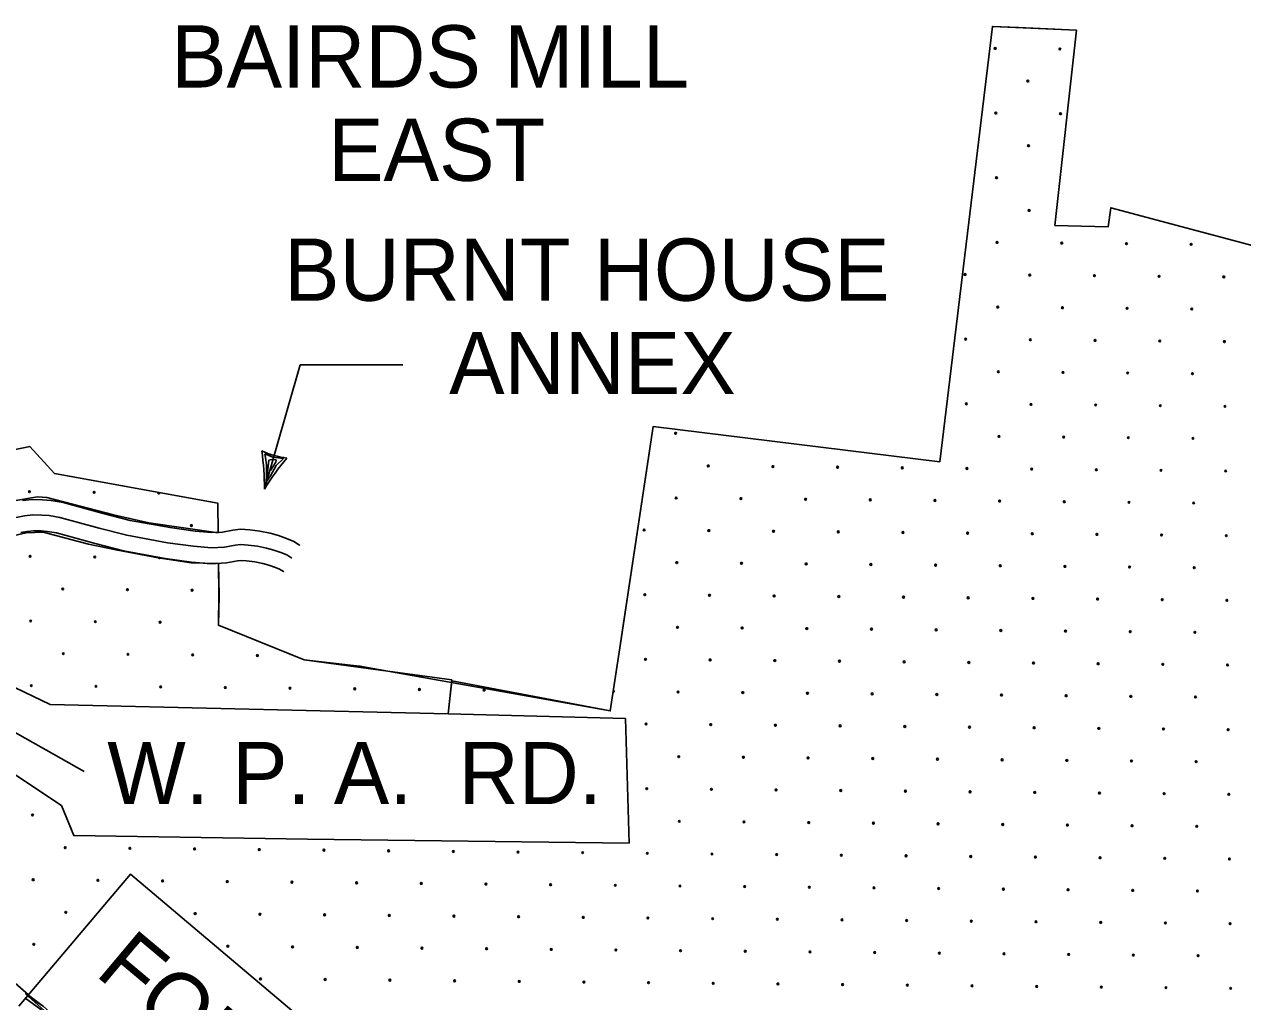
# Model space of a CAD drawing. Extents: x 1788175 to 1969470, y 584502 to 738744.
# Drawn here: x 1875377 to 1882620, y 634958 to 640770 of the extents above; entities that cross this region are included whole.
import ezdxf

# ---------------------------------------------------------------- set-up
doc = ezdxf.new("R2010")
doc.units = 0
for name, color, linetype in [('DESIGN - EROSION CONTROL - Devices', 7, 'Continuous'), ('DESIGN - ROW - Right-of-Way and Easement Labels', 7, 'Continuous'), ('DESIGN - SCRATCH - User 1', 7, 'Continuous'), ('SURVEY - CONTOURS - Index with Text', 7, 'Continuous'), ('SURVEY - DRAINAGE - Bridges', 7, 'Continuous'), ('SURVEY - PROPERTY - Owners', 7, 'Continuous')]:
    doc.layers.add(name, color=color, linetype=linetype)

msp = doc.modelspace()

# ---------------------------------------------------------------- linework, layer by layer
at = {"layer": 'DESIGN - EROSION CONTROL - Devices'}
for centre in [(1881148.9, 640626.6), (1881533.4, 640622.9), (1881343, 640432.5), (1881152.6, 640242.1), (1881537.1, 640238.3), (1881346.7, 640047.9), (1881156.3, 639857.5), (1881350.5, 639663.4), (1881160.1, 639472.9), (1881544.6, 639469.2), (1881929.2, 639465.5), (1882313.7, 639461.7), (1880969.6, 639282.5), (1881354.2, 639278.8), (1881738.8, 639275.1), (1882123.3, 639271.3), (1882507.9, 639267.6), (1881163.8, 639088.4), (1881548.3, 639084.7), (1881932.9, 639080.9), (1882317.5, 639077.2), (1880973.4, 638898), (1881357.9, 638894.3), (1881742.5, 638890.5), (1882127, 638886.8), (1882511.6, 638883.1), (1881167.5, 638703.8), (1881552.1, 638700.1), (1881936.6, 638696.4), (1882321.2, 638692.6), (1880977.1, 638513.4), (1881361.7, 638509.7), (1881746.2, 638506), (1882130.8, 638502.2), (1882515.3, 638498.5), (1879248.5, 638338), (1881171.3, 638319.3), (1881555.8, 638315.6), (1881940.4, 638311.8), (1882324.9, 638308.1), (1879442.6, 638143.8), (1879827.2, 638140.1), (1880211.7, 638136.3), (1880596.3, 638132.6), (1880980.8, 638128.9), (1881365.4, 638125.1), (1881750, 638121.4), (1882134.5, 638117.7), (1882519.1, 638113.9), (1875406.7, 637990.7), (1875791.3, 637987), (1879252.2, 637953.4), (1879636.8, 637949.7), (1880021.3, 637945.9), (1880405.9, 637942.2), (1880790.4, 637938.5), (1881175, 637934.7), (1881559.5, 637931), (1881944.1, 637927.3), (1882328.7, 637923.5), (1876369.9, 637789.1), (1879061.8, 637763), (1879446.4, 637759.3), (1879830.9, 637755.5), (1880215.5, 637751.8), (1880600, 637748.1), (1880984.6, 637744.3), (1881369.1, 637740.6), (1881753.7, 637736.9), (1882138.2, 637733.1), (1882522.8, 637729.4), (1875410.4, 637606.2), (1875795, 637602.5), (1879256, 637568.9), (1879640.5, 637565.1), (1880025.1, 637561.4), (1880409.6, 637557.7), (1880794.2, 637553.9), (1881178.7, 637550.2), (1881563.3, 637546.5), (1881947.8, 637542.7), (1882332.4, 637539), (1875604.6, 637412), (1875989.1, 637408.3), (1876373.7, 637404.6), (1879065.6, 637378.4), (1879450.1, 637374.7), (1879834.7, 637371), (1880219.2, 637367.2), (1880603.8, 637363.5), (1880988.3, 637359.8), (1881372.9, 637356), (1881757.4, 637352.3), (1882142, 637348.6), (1882526.5, 637344.8), (1875414.2, 637221.6), (1875798.7, 637217.9), (1876183.3, 637214.2), (1879259.7, 637184.3), (1879644.2, 637180.6), (1880028.8, 637176.8), (1880413.4, 637173.1), (1880797.9, 637169.4), (1881182.5, 637165.6), (1881567, 637161.9), (1881951.6, 637158.2), (1882336.1, 637154.4), (1875608.3, 637027.5), (1875992.9, 637023.8), (1876377.4, 637020), (1876762, 637016.3), (1879069.3, 636993.9), (1879453.8, 636990.2), (1879838.4, 636986.4), (1880222.9, 636982.7), (1880607.5, 636979), (1880992, 636975.2), (1881376.6, 636971.5), (1881761.2, 636967.8), (1882145.7, 636964), (1882530.3, 636960.3), (1875417.9, 636837.1), (1875802.5, 636833.3), (1876187, 636829.6), (1876571.6, 636825.9), (1876956.1, 636822.1), (1877340.7, 636818.4), (1877725.2, 636814.7), (1878109.8, 636810.9), (1879263.4, 636799.7), (1879648, 636796), (1880032.5, 636792.3), (1880417.1, 636788.5), (1880801.6, 636784.8), (1881186.2, 636781.1), (1881570.7, 636777.3), (1881955.3, 636773.6), (1882339.9, 636769.9), (1879073, 636609.3), (1879457.6, 636605.6), (1879842.1, 636601.9), (1880226.7, 636598.1), (1880611.2, 636594.4), (1880995.8, 636590.7), (1881380.3, 636586.9), (1881764.9, 636583.2), (1882149.4, 636579.5), (1882534, 636575.7), (1879267.2, 636415.2), (1879651.7, 636411.5), (1880036.3, 636407.7), (1880420.8, 636404), (1880805.4, 636400.3), (1881189.9, 636396.5), (1881574.5, 636392.8), (1881959, 636389.1), (1882343.6, 636385.3), (1879076.8, 636224.8), (1879461.3, 636221), (1879845.9, 636217.3), (1880230.4, 636213.6), (1880615, 636209.8), (1880999.5, 636206.1), (1881384.1, 636202.4), (1881768.6, 636198.6), (1882153.2, 636194.9), (1882537.7, 636191.2), (1875425.4, 636068), (1879270.9, 636030.6), (1879655.4, 636026.9), (1880040, 636023.2), (1880424.6, 636019.4), (1880809.1, 636015.7), (1881193.7, 636012), (1881578.2, 636008.2), (1881962.8, 636004.5), (1882347.3, 636000.8), (1875619.5, 635873.8), (1876004.1, 635870.1), (1876388.6, 635866.4), (1876773.2, 635862.6), (1877157.7, 635858.9), (1877542.3, 635855.2), (1877926.8, 635851.4), (1878311.4, 635847.7), (1878695.9, 635844), (1879080.5, 635840.2), (1879465, 635836.5), (1879849.6, 635832.8), (1880234.1, 635829), (1880618.7, 635825.3), (1881003.2, 635821.6), (1881387.8, 635817.8), (1881772.4, 635814.1), (1882156.9, 635810.4), (1882541.5, 635806.6), (1875429.1, 635683.4), (1875813.7, 635679.7), (1876198.2, 635676), (1876582.8, 635672.2), (1876967.3, 635668.5), (1877351.9, 635664.8), (1877736.4, 635661), (1878121, 635657.3), (1878505.5, 635653.6), (1878890.1, 635649.8), (1879274.6, 635646.1), (1879659.2, 635642.4), (1880043.7, 635638.6), (1880428.3, 635634.9), (1880812.8, 635631.2), (1881197.4, 635627.4), (1881581.9, 635623.7), (1881966.5, 635620), (1882351.1, 635616.2), (1875623.2, 635489.3), (1876392.3, 635481.8), (1876776.9, 635478.1), (1877161.5, 635474.3), (1877546, 635470.6), (1877930.6, 635466.9), (1878315.1, 635463.1), (1878699.7, 635459.4), (1879084.2, 635455.7), (1879468.8, 635451.9), (1879853.3, 635448.2), (1880237.9, 635444.5), (1880622.4, 635440.7), (1881007, 635437), (1881391.5, 635433.3), (1881776.1, 635429.5), (1882160.6, 635425.8), (1882545.2, 635422.1), (1875432.8, 635298.9), (1876586.5, 635287.7), (1876971, 635283.9), (1877355.6, 635280.2), (1877740.2, 635276.5), (1878124.7, 635272.7), (1878509.3, 635269), (1878893.8, 635265.3), (1879278.4, 635261.5), (1879662.9, 635257.8), (1880047.5, 635254.1), (1880432, 635250.3), (1880816.6, 635246.6), (1881201.1, 635242.9), (1881585.7, 635239.1), (1881970.2, 635235.4), (1882354.8, 635231.7), (1876780.6, 635093.5), (1877165.2, 635089.8), (1877549.7, 635086.1), (1877934.3, 635082.3), (1878318.8, 635078.6), (1878703.4, 635074.9), (1879088, 635071.1), (1879472.5, 635067.4), (1879857.1, 635063.7), (1880241.6, 635059.9), (1880626.2, 635056.2), (1881010.7, 635052.5), (1881395.3, 635048.7), (1881779.8, 635045), (1882164.4, 635041.3), (1882548.9, 635037.5)]:
    msp.add_circle(centre, 5.28, dxfattribs=at)
for centre, start, end in [((1876175.8, 637983.3), 139.58303, 19.79251), ((1876179.5, 637598.7), 196.41037, 325.71142), ((1878878.9, 636803.5), 244.58209, 98.22581)]:
    msp.add_arc(centre, 5.28, start, end, dxfattribs=at)
at = {"layer": 'DESIGN - ROW - Right-of-Way and Easement Labels'}
for p, q in [((1876803.4, 638006), (1877016.4, 638745.4)), ((1876810.5, 638194.8), (1876805.3, 638215.1)), ((1876805.3, 638215.1), (1876854, 638196.6)), ((1876815.3, 638150.5), (1876810.5, 638194.8)), ((1876816.8, 638098.2), (1876815.3, 638150.5)), ((1876815.7, 638052.3), (1876829.6, 638177.2)), ((1876829.6, 638177.2), (1876846.2, 638181.2)), ((1876872.8, 638147.1), (1876839.5, 638085)), ((1876846.2, 638181.2), (1876873.7, 638181)), ((1876871.6, 638166.2), (1876853.7, 638138.3)), ((1876854, 638196.6), (1876916.6, 638188.5)), ((1876873.7, 638181), (1876871.6, 638166.2)), ((1876916.6, 638188.5), (1876872.8, 638147.1)), ((1876813.2, 638039.8), (1876816.8, 638098.2)), ((1876839.5, 638085), (1876815.7, 638052.3)), ((1876853.7, 638138.3), (1876840.9, 638116.6))]:
    msp.add_line(p, q, dxfattribs=at)
for points in [[(1877016.4, 638745.4), (1877625.8, 638744.1)], [(1875197.9, 636628.5), (1875732.9, 636326.6)]]:
    msp.add_lwpolyline(points, dxfattribs=at)
for centre, radius, start, end in [((1875251.2, 638013.6), 1552.3, 359.71859, 8.14637), ((1877008.5, 638717.9), 532.3, 245.50182, 262.36022), ((1877987.4, 637284.7), 1386.4, 139.21029, 148.64883)]:
    msp.add_arc(centre, radius, start, end, dxfattribs=at)
at = {"layer": 'DESIGN - SCRATCH - User 1'}
for points in [[(1878920.3, 637087.5), (1879114.8, 638378.2), (1880819.4, 638168.7), (1881131.8, 640757.4), (1881632.5, 640734.5)], [(1881632.5, 640734.5), (1881503.9, 639574.5), (1881820, 639565), (1881836.2, 639679.1), (1883376.4, 639267.9), (1883474.2, 639147.8), (1883526.1, 639063.7), (1883540, 639023.7), (1883550.7, 638988.6), (1883559.8, 638865.6), (1883559.7, 638795.5), (1883555.6, 638735.5), (1885072.3, 638624.4), (1884985.8, 638174.3), (1884625.1, 637535.3)], [(1874939.1, 638162.6), (1875408.9, 638260.2), (1875554.8, 638099), (1876527.8, 637921.9), (1876529.7, 637746.3), (1876116.3, 637805.2), (1875906, 637852.9), (1875510.7, 637956.8), (1875454.7, 637959.6), (1875314.5, 637937.1)], [(1875275.2, 637721), (1875387.4, 637746.3), (1875488.3, 637749.1), (1875757.4, 637678.9), (1875920, 637645.3), (1876172.3, 637597.6), (1876368.6, 637566.7), (1876531.7, 637564.3), (1876533.9, 637370.7)], [(1876533.9, 637370.7), (1876530.5, 637196.9), (1877040.4, 636990.2), (1877917.2, 636871.2), (1877895.8, 636669.8), (1875530.1, 636725.9), (1875070.4, 636944.7), (1874941.4, 637034.5), (1874750.8, 637124.3), (1874605.1, 637202.9), (1874285.5, 636860.6), (1874223.9, 636333.1), (1874364, 636243.3), (1874739.6, 636585.6), (1874986.3, 636529.5), (1875597.3, 636125.5), (1875670.2, 635945.9), (1877060.5, 635923.5), (1878972.1, 635901), (1878949.7, 636641.7), (1877895.8, 636669.8)], [(1877895.8, 636669.8), (1877917.2, 636865.1), (1878859.7, 636687), (1878920.3, 637087.5)], [(1877733.2, 634256.9), (1876006.6, 635715.8), (1875343, 634932)], [(1875489.6, 634929.2), (1875431.1, 634969.8), (1875396.1, 634993.5), (1875383.4, 635004.9), (1877111, 633460)]]:
    msp.add_lwpolyline(points, dxfattribs=at)
at = {"layer": 'SURVEY - CONTOURS - Index with Text'}
for points in [[(1875400.4, 634998.1), (1875068, 635287.7), (1875020.2, 635341.4), (1874982.6, 635379.1), (1874939.6, 635435.3), (1874893.1, 635493.7), (1874859.3, 635542.6), (1874799.8, 635632.3), (1874684.4, 635803.9), (1874436.2, 636189.5), (1874372.1, 636318.2), (1874313.9, 636405.9), (1874275.8, 636466.6), (1874215.7, 636529.1), (1874142.2, 636596.6), (1874049.9, 636673.1), (1874012.8, 636706.1), (1873938.5, 636763.7), (1873789.3, 636865.4), (1873606.8, 637011.1), (1873588.7, 637026)], [(1875379.8, 634981.6), (1875474.6, 634910.8), (1875577.4, 634819.8), (1875795.7, 634640.7), (1876255.2, 634278), (1876846.2, 633781.6), (1877012.5, 633624.8), (1877099.2, 633547.7), (1877192.7, 633467.9), (1877293.4, 633380.8), (1877368.3, 633322.9), (1877472.1, 633252.8), (1877617.3, 633140.6), (1877673.9, 633110.4), (1877715.9, 633085.5), (1877783.3, 633055.4), (1877845.7, 633030.7), (1878065.7, 632963.1), (1878418.7, 632847), (1878552.1, 632809), (1878805.7, 632729.5), (1878899.4, 632709.8), (1878930.5, 632702.5)], [(1875394.6, 635001.4), (1875490.2, 634930), (1875593.5, 634838.6), (1875811.2, 634659.9), (1876270.8, 634297.1), (1876862.6, 633800), (1877029.2, 633643), (1877115.4, 633566.3), (1877208.8, 633486.6), (1877309, 633399.9), (1877382.8, 633343), (1877486.6, 633272.9), (1877630.8, 633161.4), (1877686, 633131.9), (1877727.3, 633107.5), (1877792.9, 633078.2), (1877853.9, 633054.1), (1878073.2, 632986.6), (1878425.9, 632870.6), (1878559.2, 632832.7), (1878812, 632753.4), (1878904.8, 632734), (1878936.2, 632726.5)]]:
    msp.add_lwpolyline(points, dxfattribs=at)
at = {"layer": 'SURVEY - DRAINAGE - Bridges'}
for points in [[(1878920.6, 637090.9), (1879114.8, 638378.2), (1880819.4, 638168.7), (1881131.8, 640757.4), (1881286.6, 640750.3)], [(1881286.6, 640750.3), (1881632.5, 640734.5), (1881503.9, 639574.5), (1881820, 639565), (1881836.2, 639679.1), (1883376.4, 639267.9), (1883474.2, 639147.8), (1883526.1, 639063.7), (1883540, 639023.7), (1883550.7, 638988.6), (1883559.8, 638865.6), (1883559.7, 638795.5), (1883555.6, 638735.5), (1885072.3, 638624.4), (1884985.8, 638174.3), (1884646.3, 637569.1)], [(1874939.1, 638162.6), (1875408.9, 638260.2), (1875554.8, 638099), (1876527.8, 637921.9)], [(1876527.8, 637921.9), (1876529.7, 637746.3)], [(1876531.7, 637564.3), (1876533.7, 637377.9), (1876530.5, 637196.9), (1877040.4, 636990.2), (1877315.7, 636959.6)], [(1877315.7, 636959.6), (1877371.2, 636953.4), (1878859.7, 636687), (1878895.1, 636918.8)]]:
    msp.add_lwpolyline(points, dxfattribs=at)
at = {"layer": 'SURVEY - PROPERTY - Owners'}
for points in [[(1875364.7, 637937.9), (1875422.2, 637943.6), (1875484.4, 637942.6), (1875535.3, 637938.7), (1875606.6, 637926.9), (1875844.4, 637861.3), (1876005, 637819.8), (1876242.6, 637776.8), (1876392, 637756.2), (1876489.8, 637747.2), (1876555.2, 637751), (1876616, 637762.3), (1876661.5, 637767.6), (1876716.7, 637763.3), (1876776.5, 637755.8), (1876837.3, 637743.8), (1876886.7, 637730.4), (1876934.6, 637713.1), (1876978.6, 637695.4), (1877013.3, 637673.5), (1877013.1, 637673.6)], [(1875291.2, 637830.9), (1875336.7, 637839.6), (1875378.3, 637848.1), (1875426.1, 637852.8), (1875480.2, 637852), (1875524.4, 637848.6), (1875587, 637838.2), (1875821, 637773.7), (1875985.6, 637731.2), (1876228.3, 637687.2), (1876381.7, 637666.1), (1876488.3, 637656.3), (1876566.1, 637660.8), (1876629.5, 637672.5), (1876663.3, 637676.5), (1876707.5, 637673.1), (1876762, 637666.2), (1876816.7, 637655.4), (1876859.4, 637643.8), (1876902.3, 637628.3), (1876937.1, 637614.3), (1876966.2, 637596), (1876967.3, 637595.3)], [(1875354.9, 637747.1), (1875392.4, 637754.7), (1875430, 637758.5), (1875475.8, 637757.8), (1875513, 637754.9), (1875566.8, 637746), (1875796.6, 637682.6), (1875965.3, 637639), (1876213.5, 637594.1), (1876370.9, 637572.4), (1876486.7, 637561.7), (1876577.5, 637567), (1876643.6, 637579.2), (1876665.2, 637581.8), (1876698, 637579.2), (1876746.9, 637573.1), (1876795.2, 637563.5), (1876831, 637553.8), (1876868.7, 637540.2), (1876894.1, 637530), (1876917.2, 637515.4), (1876919.7, 637513.9)]]:
    msp.add_lwpolyline(points, dxfattribs=at)

# ---------------------------------------------------------------- texts
at = {"layer": 'DESIGN - ROW - Right-of-Way and Easement Labels'}
for s, height, p in [('BAIRDS MILL', 369.999, (1876249, 640394.1)), ('EAST', 370, (1877182, 639839.1)), ('BURNT HOUSE', 369.999, (1876920.3, 639126)), ('ANNEX', 370, (1877901.9, 638571)), ('W. P. A.  RD.', 369.999, (1875869.3, 636132.7))]:
    msp.add_text(s, height=height, dxfattribs=at).set_placement(p)
msp.add_text('FOREST', height=370, rotation=319.97309, dxfattribs=at).set_placement((1875789.7, 635120.4))

doc.saveas('drawing.dxf')
